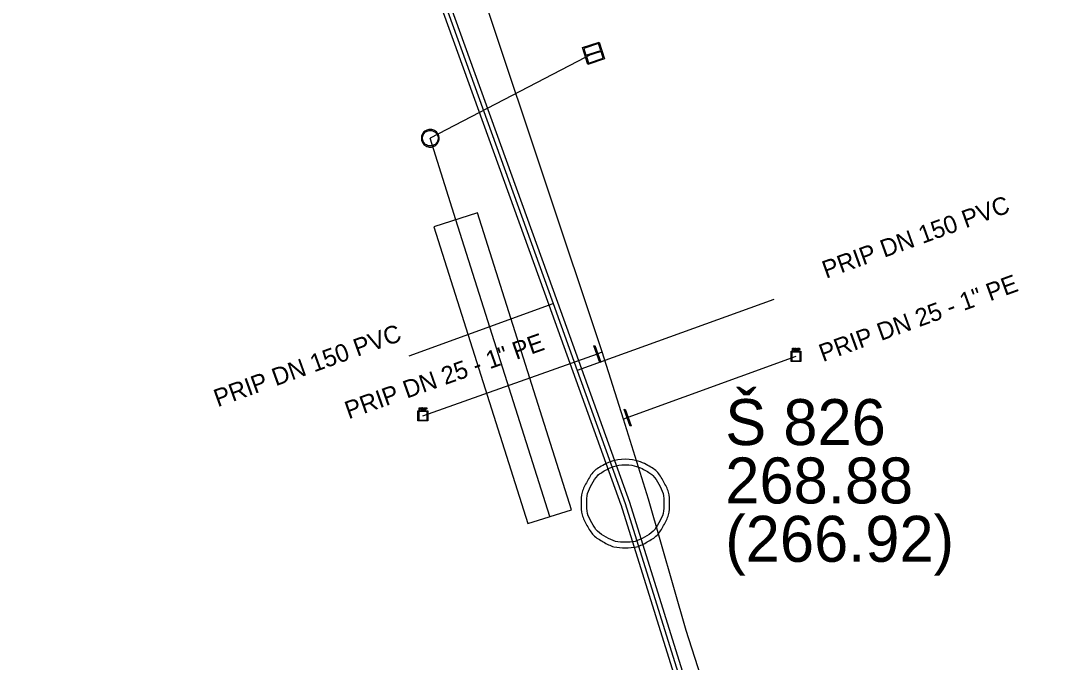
# Model space of a CAD drawing. Extents: x -592202 to -587539, y -1167222 to -1162672.
# Drawn here: x -590724.81 to -590695.28, y -1164313.08 to -1164294.95 of the extents above; entities that cross this region are included whole.
import ezdxf

# ---------------------------------------------------------------- set-up
doc = ezdxf.new("R2010")
doc.units = 0
for name, color, linetype in [('K Kanalizační vpusť', 7, 'Continuous'), ('K Označení šachty', 7, 'Continuous'), ('K Podzemní objekt - půdorys', 7, 'Continuous'), ('K Popis přípojky', 7, 'Continuous'), ('K Přípojka', 7, 'Continuous'), ('K Stoka', 7, 'Continuous'), ('K Stoka - okraje', 7, 'Continuous'), ('K Šachta', 7, 'Continuous'), ('VP Popis přípojky', 7, 'Continuous'), ('VP Přípojka', 7, 'Continuous'), ('VP Řad', 7, 'Continuous'), ('VP Šachta', 7, 'Continuous'), ('VP Šoupě', 7, 'Continuous')]:
    doc.layers.add(name, color=color, linetype=linetype)

msp = doc.modelspace()

# ---------------------------------------------------------------- linework, layer by layer
at = {"layer": 'K Kanalizační vpusť'}
for points in [[(-590708.915, -1164295.71), (-590708.44, -1164295.555), (-590708.285, -1164296.03), (-590708.76, -1164296.185), (-590708.915, -1164295.71)], [(-590708.397, -1164295.787), (-590708.46, -1164295.594), (-590708.876, -1164295.73), (-590708.813, -1164295.923), (-590708.397, -1164295.787)], [(-590708.803, -1164295.953), (-590708.74, -1164296.146), (-590708.324, -1164296.01), (-590708.387, -1164295.817), (-590708.803, -1164295.953)]]:
    msp.add_lwpolyline(points, dxfattribs=at)
at = {"layer": 'K Podzemní objekt - půdorys'}
msp.add_lwpolyline([(-590713.12, -1164300.776), (-590710.46, -1164309.166), (-590709.22, -1164308.774), (-590711.88, -1164300.384)], close=True, dxfattribs=at)
at = {"layer": 'K Přípojka'}
for p, q in [((-590708.6, -1164295.87), (-590713.22, -1164298.27)), ((-590713.82, -1164304.42), (-590709.742, -1164302.947)), ((-590703.5, -1164302.83), (-590709.059, -1164304.838))]:
    msp.add_line(p, q, dxfattribs=at)
msp.add_lwpolyline([(-590709.84, -1164308.97), (-590712.5, -1164300.58), (-590713.22, -1164298.27)], dxfattribs=at)
at = {"layer": 'K Stoka'}
for points in [[(-590724.69, -1164261.57), (-590723.66, -1164264.42), (-590723.213, -1164265.66), (-590717.159, -1164282.417), (-590716.564, -1164284.064), (-590709.742, -1164302.947), (-590709.059, -1164304.838), (-590707.7, -1164308.6)], [(-590707.7, -1164308.6), (-590702.844, -1164324.144), (-590702.116, -1164326.474), (-590696.072, -1164345.82), (-590695.4, -1164347.97)]]:
    msp.add_lwpolyline(points, dxfattribs=at)
at = {"layer": 'K Stoka - okraje'}
for points in [[(-590707.818, -1164308.642), (-590709.177, -1164304.88), (-590709.86, -1164302.989), (-590716.682, -1164284.106), (-590717.277, -1164282.459), (-590723.331, -1164265.702), (-590723.778, -1164264.462), (-590724.808, -1164261.612)], [(-590724.572, -1164261.528), (-590723.542, -1164264.378), (-590723.095, -1164265.618), (-590717.041, -1164282.375), (-590709.624, -1164302.905), (-590708.941, -1164304.796), (-590707.582, -1164308.558)], [(-590695.519, -1164348.007), (-590696.191, -1164345.857), (-590702.963, -1164324.181), (-590707.819, -1164308.637)], [(-590707.581, -1164308.563), (-590702.725, -1164324.107), (-590701.997, -1164326.437), (-590695.953, -1164345.783), (-590695.281, -1164347.933)]]:
    msp.add_lwpolyline(points, dxfattribs=at)
at = {"layer": 'K Šachta'}
for points in [[(-590713.22, -1164298.02), (-590713.157, -1164298.02), (-590713.097, -1164298.052), (-590713.038, -1164298.084), (-590713.004, -1164298.145), (-590712.97, -1164298.205), (-590712.97, -1164298.27), (-590712.97, -1164298.335), (-590713.003, -1164298.395), (-590713.036, -1164298.454), (-590713.095, -1164298.487), (-590713.155, -1164298.52), (-590713.22, -1164298.52), (-590713.285, -1164298.52), (-590713.345, -1164298.487), (-590713.404, -1164298.454), (-590713.437, -1164298.395), (-590713.47, -1164298.335), (-590713.47, -1164298.27), (-590713.47, -1164298.205), (-590713.436, -1164298.145), (-590713.403, -1164298.084), (-590713.343, -1164298.052), (-590713.283, -1164298.02), (-590713.22, -1164298.02)], [(-590713.22, -1164298.051), (-590713.275, -1164298.051), (-590713.328, -1164298.079), (-590713.38, -1164298.108), (-590713.409, -1164298.16), (-590713.439, -1164298.213), (-590713.439, -1164298.27), (-590713.439, -1164298.327), (-590713.41, -1164298.379), (-590713.381, -1164298.431), (-590713.329, -1164298.46), (-590713.277, -1164298.489), (-590713.22, -1164298.489), (-590713.163, -1164298.489), (-590713.111, -1164298.46), (-590713.059, -1164298.431), (-590713.03, -1164298.379), (-590713.001, -1164298.327), (-590713.001, -1164298.27), (-590713.001, -1164298.213), (-590713.031, -1164298.16), (-590713.061, -1164298.108), (-590713.113, -1164298.079), (-590713.165, -1164298.051), (-590713.22, -1164298.051)], [(-590707.701, -1164307.35), (-590707.386, -1164307.35), (-590707.087, -1164307.511), (-590706.788, -1164307.672), (-590706.619, -1164307.973), (-590706.45, -1164308.274), (-590706.45, -1164308.601), (-590706.45, -1164308.926), (-590706.615, -1164309.223), (-590706.78, -1164309.52), (-590707.077, -1164309.685), (-590707.375, -1164309.85), (-590707.701, -1164309.85), (-590708.025, -1164309.85), (-590708.323, -1164309.685), (-590708.62, -1164309.52), (-590708.785, -1164309.223), (-590708.95, -1164308.926), (-590708.95, -1164308.601), (-590708.95, -1164308.274), (-590708.782, -1164307.973), (-590708.614, -1164307.672), (-590708.316, -1164307.511), (-590708.017, -1164307.35), (-590707.701, -1164307.35)], [(-590707.7, -1164307.506), (-590707.977, -1164307.506), (-590708.239, -1164307.647), (-590708.501, -1164307.788), (-590708.647, -1164308.051), (-590708.794, -1164308.313), (-590708.794, -1164308.6), (-590708.794, -1164308.884), (-590708.649, -1164309.144), (-590708.504, -1164309.404), (-590708.244, -1164309.549), (-590707.983, -1164309.694), (-590707.7, -1164309.694), (-590707.417, -1164309.694), (-590707.156, -1164309.549), (-590706.896, -1164309.404), (-590706.751, -1164309.144), (-590706.606, -1164308.884), (-590706.606, -1164308.6), (-590706.606, -1164308.313), (-590706.755, -1164308.051), (-590706.903, -1164307.788), (-590707.164, -1164307.647), (-590707.425, -1164307.506), (-590707.7, -1164307.506)]]:
    msp.add_open_spline(points, degree=3, dxfattribs=at)
at = {"layer": 'VP Přípojka'}
for points in [[(-590713.43, -1164306.12), (-590708.49, -1164304.37), (-590708.359, -1164304.313)], [(-590702.87, -1164304.44), (-590707.63, -1164306.17), (-590707.753, -1164306.215)]]:
    msp.add_lwpolyline(points, dxfattribs=at)
at = {"layer": 'VP Řad'}
msp.add_lwpolyline([(-590699.63, -1164331.32), (-590701.03, -1164327.224), (-590701.757, -1164325.096), (-590702.99, -1164321.49), (-590705.98, -1164312.19), (-590707.04, -1164308.48), (-590707.753, -1164306.215), (-590708.23, -1164304.7), (-590708.359, -1164304.313), (-590711.55, -1164294.74), (-590713.96, -1164288.02), (-590714.732, -1164285.975), (-590715.316, -1164284.425), (-590715.62, -1164283.62), (-590719.68, -1164272.49), (-590722.169, -1164265.92)], dxfattribs=at)
at = {"layer": 'VP Šachta'}
for points in [[(-590702.973, -1164304.283), (-590702.973, -1164304.211), (-590702.946, -1164304.211)], [(-590702.945, -1164304.253), (-590702.964, -1164304.253), (-590702.964, -1164304.283), (-590702.973, -1164304.283)], [(-590702.945, -1164304.22), (-590702.964, -1164304.22), (-590702.964, -1164304.245)], [(-590702.964, -1164304.245), (-590702.945, -1164304.245)], [(-590702.909, -1164304.283), (-590702.909, -1164304.211), (-590702.877, -1164304.211)], [(-590702.888, -1164304.251), (-590702.899, -1164304.251), (-590702.899, -1164304.283), (-590702.909, -1164304.283)], [(-590702.877, -1164304.219), (-590702.899, -1164304.219), (-590702.899, -1164304.243)], [(-590702.899, -1164304.243), (-590702.879, -1164304.243)], [(-590702.858, -1164304.263), (-590702.846, -1164304.283), (-590702.858, -1164304.283), (-590702.867, -1164304.268)], [(-590702.836, -1164304.283), (-590702.836, -1164304.211), (-590702.827, -1164304.211), (-590702.827, -1164304.283), (-590702.836, -1164304.283)], [(-590702.812, -1164304.283), (-590702.812, -1164304.211), (-590702.786, -1164304.211)], [(-590702.785, -1164304.254), (-590702.803, -1164304.254), (-590702.803, -1164304.283), (-590702.812, -1164304.283)], [(-590702.785, -1164304.22), (-590702.803, -1164304.22), (-590702.803, -1164304.245)], [(-590702.803, -1164304.245), (-590702.785, -1164304.245)], [(-590702.729, -1164304.295), (-590702.729, -1164304.586), (-590703.011, -1164304.586), (-590703.011, -1164304.295), (-590702.729, -1164304.295)], [(-590702.987, -1164304.32), (-590702.987, -1164304.561), (-590702.753, -1164304.561), (-590702.753, -1164304.32), (-590702.987, -1164304.32)], [(-590713.289, -1164305.975), (-590713.289, -1164306.266), (-590713.571, -1164306.266), (-590713.571, -1164305.975), (-590713.289, -1164305.975)], [(-590713.547, -1164306), (-590713.547, -1164306.241), (-590713.313, -1164306.241), (-590713.313, -1164306), (-590713.547, -1164306)], [(-590713.533, -1164305.963), (-590713.533, -1164305.891), (-590713.506, -1164305.891)], [(-590713.505, -1164305.933), (-590713.524, -1164305.933), (-590713.524, -1164305.963), (-590713.533, -1164305.963)], [(-590713.505, -1164305.9), (-590713.524, -1164305.9), (-590713.524, -1164305.925)], [(-590713.524, -1164305.925), (-590713.505, -1164305.925)], [(-590713.469, -1164305.963), (-590713.469, -1164305.891), (-590713.437, -1164305.891)], [(-590713.448, -1164305.931), (-590713.459, -1164305.931), (-590713.459, -1164305.963), (-590713.469, -1164305.963)], [(-590713.437, -1164305.899), (-590713.459, -1164305.899), (-590713.459, -1164305.923)], [(-590713.459, -1164305.923), (-590713.439, -1164305.923)], [(-590713.418, -1164305.943), (-590713.406, -1164305.963), (-590713.418, -1164305.963), (-590713.427, -1164305.948)], [(-590713.396, -1164305.963), (-590713.396, -1164305.891), (-590713.387, -1164305.891), (-590713.387, -1164305.963), (-590713.396, -1164305.963)], [(-590713.372, -1164305.963), (-590713.372, -1164305.891), (-590713.346, -1164305.891)], [(-590713.345, -1164305.934), (-590713.363, -1164305.934), (-590713.363, -1164305.963), (-590713.372, -1164305.963)], [(-590713.345, -1164305.9), (-590713.363, -1164305.9), (-590713.363, -1164305.925)], [(-590713.363, -1164305.925), (-590713.345, -1164305.925)]]:
    msp.add_lwpolyline(points, dxfattribs=at)
for points in [[(-590702.946, -1164304.211), (-590702.939, -1164304.211), (-590702.935, -1164304.212), (-590702.93, -1164304.213), (-590702.926, -1164304.215), (-590702.922, -1164304.218), (-590702.92, -1164304.222), (-590702.918, -1164304.226), (-590702.918, -1164304.232), (-590702.918, -1164304.241), (-590702.924, -1164304.247), (-590702.93, -1164304.253), (-590702.945, -1164304.253)], [(-590702.945, -1164304.245), (-590702.936, -1164304.245), (-590702.932, -1164304.242), (-590702.928, -1164304.238), (-590702.928, -1164304.232), (-590702.928, -1164304.228), (-590702.93, -1164304.224), (-590702.932, -1164304.221), (-590702.936, -1164304.22), (-590702.939, -1164304.22), (-590702.945, -1164304.22)], [(-590702.867, -1164304.268), (-590702.871, -1164304.261), (-590702.874, -1164304.258), (-590702.877, -1164304.254), (-590702.879, -1164304.253), (-590702.881, -1164304.252), (-590702.883, -1164304.251), (-590702.885, -1164304.251), (-590702.888, -1164304.251)], [(-590702.879, -1164304.243), (-590702.872, -1164304.243), (-590702.869, -1164304.241), (-590702.865, -1164304.24), (-590702.863, -1164304.237), (-590702.861, -1164304.234), (-590702.861, -1164304.231), (-590702.861, -1164304.226), (-590702.865, -1164304.222), (-590702.869, -1164304.219), (-590702.877, -1164304.219)], [(-590702.877, -1164304.211), (-590702.868, -1164304.211), (-590702.863, -1164304.213), (-590702.858, -1164304.215), (-590702.855, -1164304.22), (-590702.852, -1164304.225), (-590702.852, -1164304.231), (-590702.852, -1164304.238), (-590702.857, -1164304.243), (-590702.861, -1164304.249), (-590702.872, -1164304.25), (-590702.868, -1164304.252), (-590702.866, -1164304.254), (-590702.862, -1164304.257), (-590702.858, -1164304.263)], [(-590702.786, -1164304.211), (-590702.778, -1164304.211), (-590702.775, -1164304.212), (-590702.769, -1164304.213), (-590702.766, -1164304.215), (-590702.762, -1164304.218), (-590702.76, -1164304.222), (-590702.758, -1164304.227), (-590702.758, -1164304.232), (-590702.758, -1164304.241), (-590702.764, -1164304.247), (-590702.769, -1164304.254), (-590702.785, -1164304.254)], [(-590702.785, -1164304.245), (-590702.775, -1164304.245), (-590702.771, -1164304.242), (-590702.768, -1164304.239), (-590702.768, -1164304.232), (-590702.768, -1164304.228), (-590702.77, -1164304.225), (-590702.772, -1164304.221), (-590702.776, -1164304.221), (-590702.778, -1164304.22), (-590702.785, -1164304.22)], [(-590713.506, -1164305.891), (-590713.499, -1164305.891), (-590713.495, -1164305.892), (-590713.49, -1164305.893), (-590713.486, -1164305.895), (-590713.482, -1164305.898), (-590713.48, -1164305.902), (-590713.478, -1164305.906), (-590713.478, -1164305.912), (-590713.478, -1164305.921), (-590713.484, -1164305.927), (-590713.49, -1164305.933), (-590713.505, -1164305.933)], [(-590713.505, -1164305.925), (-590713.496, -1164305.925), (-590713.492, -1164305.922), (-590713.488, -1164305.918), (-590713.488, -1164305.912), (-590713.488, -1164305.908), (-590713.49, -1164305.904), (-590713.493, -1164305.901), (-590713.496, -1164305.9), (-590713.499, -1164305.9), (-590713.505, -1164305.9)], [(-590713.427, -1164305.948), (-590713.431, -1164305.941), (-590713.434, -1164305.938), (-590713.437, -1164305.934), (-590713.439, -1164305.933), (-590713.441, -1164305.932), (-590713.443, -1164305.931), (-590713.445, -1164305.931), (-590713.448, -1164305.931)], [(-590713.439, -1164305.923), (-590713.432, -1164305.923), (-590713.429, -1164305.921), (-590713.425, -1164305.92), (-590713.423, -1164305.917), (-590713.421, -1164305.914), (-590713.421, -1164305.911), (-590713.421, -1164305.906), (-590713.425, -1164305.902), (-590713.429, -1164305.899), (-590713.437, -1164305.899)], [(-590713.437, -1164305.891), (-590713.428, -1164305.891), (-590713.423, -1164305.893), (-590713.418, -1164305.895), (-590713.415, -1164305.9), (-590713.412, -1164305.905), (-590713.412, -1164305.911), (-590713.412, -1164305.918), (-590713.417, -1164305.923), (-590713.421, -1164305.929), (-590713.432, -1164305.93), (-590713.428, -1164305.932), (-590713.426, -1164305.934), (-590713.422, -1164305.937), (-590713.418, -1164305.943)], [(-590713.346, -1164305.891), (-590713.338, -1164305.891), (-590713.335, -1164305.892), (-590713.329, -1164305.893), (-590713.326, -1164305.895), (-590713.322, -1164305.898), (-590713.32, -1164305.902), (-590713.318, -1164305.907), (-590713.318, -1164305.912), (-590713.318, -1164305.921), (-590713.324, -1164305.927), (-590713.329, -1164305.934), (-590713.345, -1164305.934)], [(-590713.345, -1164305.925), (-590713.335, -1164305.925), (-590713.331, -1164305.922), (-590713.328, -1164305.919), (-590713.328, -1164305.912), (-590713.328, -1164305.908), (-590713.33, -1164305.905), (-590713.332, -1164305.901), (-590713.336, -1164305.901), (-590713.338, -1164305.9), (-590713.345, -1164305.9)]]:
    msp.add_open_spline(points, degree=3, dxfattribs=at)
at = {"layer": 'VP Šoupě'}
for points in [[(-590708.559, -1164304.129), (-590708.392, -1164304.6), (-590708.421, -1164304.611), (-590708.588, -1164304.14), (-590708.559, -1164304.129)], [(-590707.559, -1164306.41), (-590707.73, -1164305.94), (-590707.701, -1164305.93), (-590707.53, -1164306.4), (-590707.559, -1164306.41)]]:
    msp.add_lwpolyline(points, dxfattribs=at)

# ---------------------------------------------------------------- texts
at = {"layer": 'K Označení šachty'}
for s, p in [('Š 826', (-590704.871, -1164306.948)), ('268.88', (-590704.871, -1164308.598)), ('(266.92)', (-590704.871, -1164310.248))]:
    msp.add_text(s, height=1.3, dxfattribs=at).set_placement(p)
at = {"layer": 'K Popis přípojky'}
for rotation, p in [(19.8605, (-590702.018, -1164302.246)), (19.8601, (-590719.237, -1164305.879))]:
    msp.add_text('PRIP DN 150 PVC', height=0.5, rotation=rotation, dxfattribs=at).set_placement(p)
at = {"layer": 'VP Popis přípojky'}
for rotation, p in [(19.9734, (-590702.107, -1164304.603)), (19.5067, (-590715.532, -1164306.219))]:
    msp.add_text('PRIP DN 25 - 1" PE', height=0.5, rotation=rotation, dxfattribs=at).set_placement(p)

doc.saveas('drawing.dxf')
